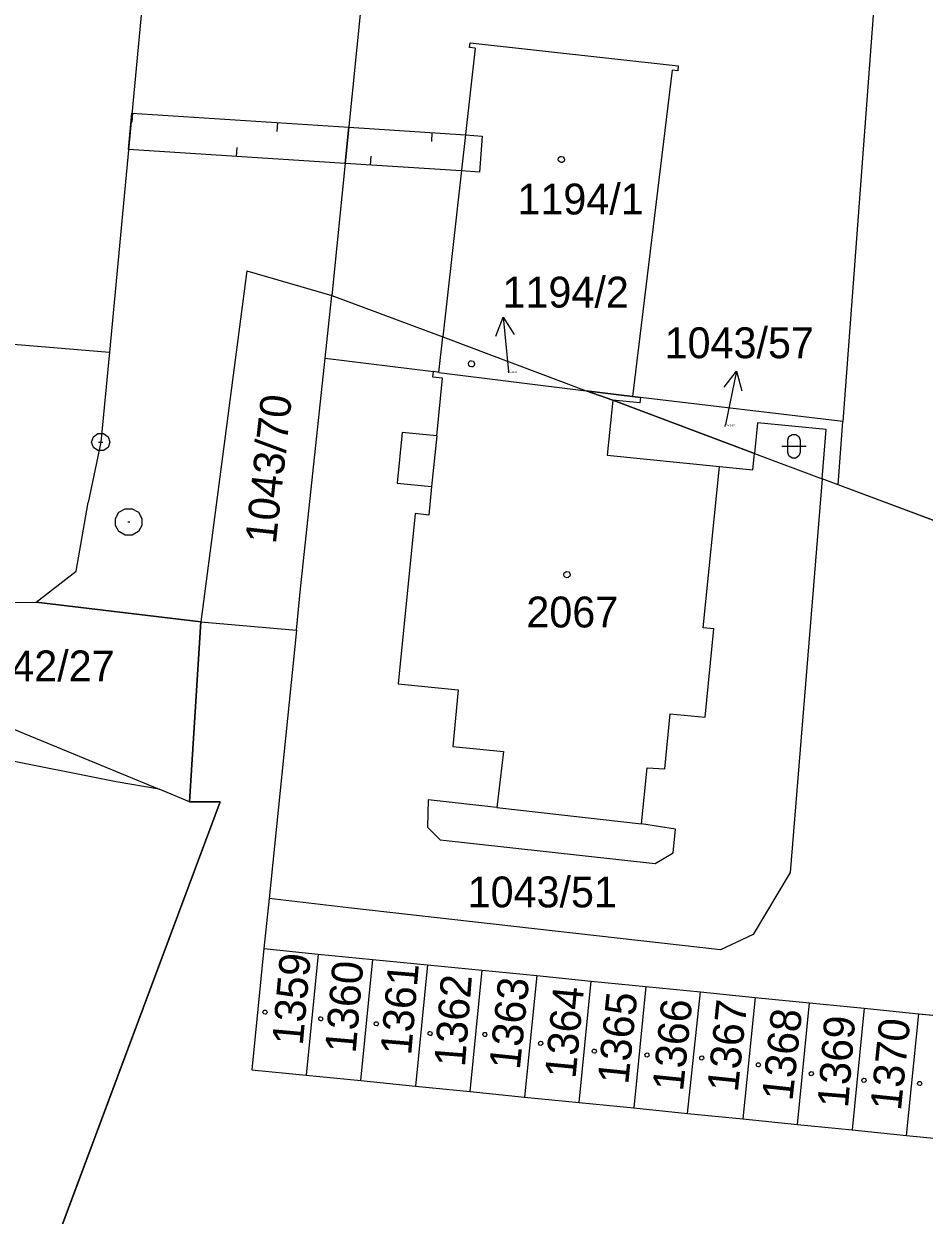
# Model space of a CAD drawing. Extents: x -777309 to -774195, y -1144706 to -1143600.
# Drawn here: x -775189.8 to -775140.3, y -1144394.9 to -1144329.3 of the extents above; entities that cross this region are included whole.
import ezdxf

# ---------------------------------------------------------------- set-up
doc = ezdxf.new("R2010")
doc.units = 0
for name, color, linetype in [('1', 7, 'Continuous'), ('11', 7, 'Continuous'), ('12', 7, 'Continuous'), ('13', 7, 'Continuous'), ('2', 7, 'Continuous'), ('3', 7, 'Continuous'), ('4', 7, 'Continuous'), ('5', 7, 'Continuous'), ('7', 7, 'Continuous'), ('8', 7, 'Continuous')]:
    doc.layers.add(name, color=color, linetype=linetype)

msp = doc.modelspace()

# ---------------------------------------------------------------- linework, layer by layer
at = {"layer": '1'}
for p, q in [((-775170.93, -1144324.96), (-775172.87, -1144344.25)), ((-775183.24, -1144327.44), (-775185.12, -1144347.36)), ((-775142.99, -1144327.77), (-775144.74, -1144351.18)), ((-775177.56, -1144342.89), (-775180.09, -1144362.23)), ((-775177.56, -1144342.89), (-775172.87, -1144344.25)), ((-775173.24, -1144347.7), (-775172.87, -1144344.25)), ((-775172.87, -1144344.25), (-775166.77, -1144346.53)), ((-775166.77, -1144346.53), (-775158.88, -1144349.49)), ((-775191.45, -1144346.84), (-775185.12, -1144347.36)), ((-775185.12, -1144347.36), (-775185.59, -1144352.33)), ((-775174.59, -1144360.4), (-775173.24, -1144347.7)), ((-775173.24, -1144347.7), (-775167.28, -1144348.44)), ((-775167.31, -1144348.74), (-775167.28, -1144348.44)), ((-775166.99, -1144348.48), (-775167.28, -1144348.44)), ((-775166.99, -1144348.48), (-775158.88, -1144349.49)), ((-775166.78, -1144348.79), (-775167.31, -1144348.74)), ((-775167.1, -1144351.98), (-775166.78, -1144348.79)), ((-775157.41, -1144350.01), (-775158.88, -1144349.49)), ((-775158.88, -1144349.49), (-775156.33, -1144349.8)), ((-775149.61, -1144352.95), (-775157.41, -1144350.01)), ((-775156.33, -1144349.8), (-775155.88, -1144349.86)), ((-775144.74, -1144351.18), (-775155.88, -1144349.86)), ((-775145, -1144354.68), (-775144.74, -1144351.18)), ((-775169, -1144351.79), (-775169.27, -1144354.58)), ((-775167.1, -1144351.98), (-775169, -1144351.79)), ((-775185.59, -1144352.33), (-775186.28, -1144355.64)), ((-775227.51, -1144352.79), (-775182.38, -1144371.44)), ((-775149.7, -1144353.84), (-775149.61, -1144352.95)), ((-775149.61, -1144352.95), (-775145.88, -1144354.35)), ((-775152.43, -1144362.55), (-775151.54, -1144353.66)), ((-775151.54, -1144353.66), (-775149.7, -1144353.84)), ((-775169.27, -1144354.58), (-775167.38, -1144354.77)), ((-775145.88, -1144354.35), (-775147.65, -1144376.02)), ((-775145, -1144354.68), (-775145.88, -1144354.35)), ((-775167.38, -1144354.77), (-775167.54, -1144356.34)), ((-775120.83, -1144363.72), (-775145, -1144354.68)), ((-775186.94, -1144359.43), (-775186.28, -1144355.64)), ((-775168.28, -1144356.26), (-775169.22, -1144365.64)), ((-775167.54, -1144356.34), (-775168.28, -1144356.26)), ((-775189.15, -1144361.13), (-775186.94, -1144359.43)), ((-775174.82, -1144362.68), (-775174.59, -1144360.4)), ((-775192.34, -1144361.18), (-775189.15, -1144361.13)), ((-775180.09, -1144362.23), (-775189.15, -1144361.13)), ((-775180.7, -1144372.14), (-775180.09, -1144362.23)), ((-775180.09, -1144362.23), (-775174.82, -1144362.68)), ((-775174.82, -1144362.68), (-775176.33, -1144377.47)), ((-775151.85, -1144362.61), (-775152.43, -1144362.55)), ((-775152.33, -1144367.47), (-775151.85, -1144362.61)), ((-775169.22, -1144365.64), (-775165.91, -1144365.97)), ((-775165.91, -1144365.97), (-775166.21, -1144369.09)), ((-775154.55, -1144370.31), (-775154.25, -1144367.28)), ((-775154.25, -1144367.28), (-775152.33, -1144367.47)), ((-775184.75, -1144371.03), (-775193.75, -1144369.24)), ((-775166.21, -1144369.09), (-775163.43, -1144369.36)), ((-775163.43, -1144369.36), (-775163.79, -1144372.45)), ((-775155.83, -1144373.35), (-775155.52, -1144370.27)), ((-775155.52, -1144370.27), (-775154.55, -1144370.31)), ((-775182.38, -1144371.44), (-775184.75, -1144371.03)), ((-775180.7, -1144372.14), (-775182.38, -1144371.44)), ((-775199.5, -1144427.02), (-775179.02, -1144372.13)), ((-775179.02, -1144372.13), (-775180.7, -1144372.14)), ((-775167.57, -1144372.02), (-775167.61, -1144373.53)), ((-775163.79, -1144372.45), (-775167.57, -1144372.02)), ((-775167.61, -1144373.53), (-775166.9, -1144374.23)), ((-775153.95, -1144373.65), (-775155.83, -1144373.35)), ((-775154.08, -1144374.94), (-775153.95, -1144373.65)), ((-775166.9, -1144374.23), (-775155.07, -1144375.53)), ((-775155.07, -1144375.53), (-775154.08, -1144374.94)), ((-775147.65, -1144376.02), (-775149.68, -1144379.44)), ((-775176.33, -1144377.47), (-775176.62, -1144380.22)), ((-775171.96, -1144377.97), (-775176.33, -1144377.47)), ((-775151.47, -1144380.29), (-775171.96, -1144377.97)), ((-775149.68, -1144379.44), (-775151.47, -1144380.29)), ((-775176.62, -1144380.22), (-775177.28, -1144386.89)), ((-775176.62, -1144380.22), (-775173.62, -1144380.52)), ((-775173.62, -1144380.52), (-775174.28, -1144387.19)), ((-775173.62, -1144380.52), (-775170.61, -1144380.82)), ((-775171.27, -1144387.49), (-775170.61, -1144380.82)), ((-775170.61, -1144380.82), (-775167.6, -1144381.12)), ((-775167.6, -1144381.12), (-775168.27, -1144387.79)), ((-775167.6, -1144381.12), (-775164.6, -1144381.41)), ((-775165.26, -1144388.09), (-775164.6, -1144381.41)), ((-775164.6, -1144381.41), (-775161.59, -1144381.71)), ((-775161.59, -1144381.71), (-775162.26, -1144388.4)), ((-775161.59, -1144381.71), (-775158.59, -1144382.01)), ((-775159.25, -1144388.7), (-775158.59, -1144382.01)), ((-775158.59, -1144382.01), (-775155.58, -1144382.31)), ((-775155.58, -1144382.31), (-775156.25, -1144389)), ((-775155.58, -1144382.31), (-775152.58, -1144382.61)), ((-775153.29, -1144389.3), (-775152.58, -1144382.61)), ((-775152.58, -1144382.61), (-775149.57, -1144382.91)), ((-775149.57, -1144382.91), (-775150.24, -1144389.6)), ((-775149.57, -1144382.91), (-775146.57, -1144383.21)), ((-775147.23, -1144389.91), (-775146.57, -1144383.21)), ((-775146.57, -1144383.21), (-775143.57, -1144383.51)), ((-775143.57, -1144383.51), (-775144.23, -1144390.21)), ((-775143.57, -1144383.51), (-775140.56, -1144383.81)), ((-775141.23, -1144390.51), (-775140.56, -1144383.81)), ((-775140.56, -1144383.81), (-775137.55, -1144384.1)), ((-775177.28, -1144386.89), (-775174.28, -1144387.19)), ((-775174.28, -1144387.19), (-775171.27, -1144387.49)), ((-775171.27, -1144387.49), (-775168.27, -1144387.79)), ((-775168.27, -1144387.79), (-775165.26, -1144388.09)), ((-775165.26, -1144388.09), (-775162.26, -1144388.4)), ((-775162.26, -1144388.4), (-775159.25, -1144388.7)), ((-775159.25, -1144388.7), (-775156.25, -1144389)), ((-775156.25, -1144389), (-775153.29, -1144389.3)), ((-775153.29, -1144389.3), (-775150.24, -1144389.6)), ((-775150.24, -1144389.6), (-775147.23, -1144389.91)), ((-775147.23, -1144389.91), (-775144.23, -1144390.21)), ((-775144.23, -1144390.21), (-775141.23, -1144390.51)), ((-775141.23, -1144390.51), (-775138.22, -1144390.81))]:
    msp.add_line(p, q, dxfattribs=at)
at = {"layer": '11'}
for points in [[(-775308.24, -1144339.37), (-775297.97, -1144340.23), (-775277.83, -1144342.65), (-775262.59, -1144344.6), (-775251.95, -1144346.82), (-775244.32, -1144348.69), (-775227.51, -1144352.79), (-775218.28, -1144355.05), (-775213.28, -1144356.23), (-775192.34, -1144361.18), (-775189.15, -1144361.13), (-775180.09, -1144362.23), (-775180.7, -1144372.14), (-775179.02, -1144372.13), (-775201.2, -1144431.58), (-775249.17, -1144413.49)], [(-775120.83, -1144363.72), (-775145, -1144354.68), (-775144.74, -1144351.18), (-775155.88, -1144349.86), (-775156.33, -1144349.8), (-775158.88, -1144349.49), (-775157.41, -1144350.01), (-775149.61, -1144352.95), (-775145.88, -1144354.35), (-775147.65, -1144376.02), (-775149.68, -1144379.44), (-775151.47, -1144380.29), (-775171.96, -1144377.97), (-775176.33, -1144377.47), (-775176.62, -1144380.22), (-775173.62, -1144380.52), (-775170.61, -1144380.82), (-775167.6, -1144381.12), (-775164.6, -1144381.41), (-775161.59, -1144381.71), (-775158.59, -1144382.01), (-775155.58, -1144382.31), (-775152.58, -1144382.61), (-775149.57, -1144382.91), (-775146.57, -1144383.21), (-775143.57, -1144383.51), (-775140.56, -1144383.81), (-775137.55, -1144384.1)]]:
    msp.add_lwpolyline(points, dxfattribs=at)
at = {"layer": '12'}
for p, q in [((-775165.29, -1144330.59), (-775165.26, -1144330.32)), ((-775165.26, -1144330.32), (-775153.8, -1144331.6)), ((-775164.99, -1144330.62), (-775166.77, -1144346.53)), ((-775164.99, -1144330.62), (-775165.29, -1144330.59)), ((-775153.8, -1144331.6), (-775153.83, -1144331.87)), ((-775154.13, -1144331.83), (-775156.33, -1144349.8)), ((-775153.83, -1144331.87), (-775154.13, -1144331.83)), ((-775166.99, -1144348.48), (-775166.77, -1144346.53)), ((-775166.77, -1144346.53), (-775158.88, -1144349.49)), ((-775166.77, -1144346.53), (-775158.88, -1144349.49)), ((-775167.31, -1144348.74), (-775167.28, -1144348.44)), ((-775166.99, -1144348.48), (-775167.28, -1144348.44)), ((-775166.99, -1144348.48), (-775158.88, -1144349.49)), ((-775166.99, -1144348.48), (-775158.88, -1144349.49)), ((-775166.78, -1144348.79), (-775167.31, -1144348.74)), ((-775167.1, -1144351.98), (-775166.78, -1144348.79)), ((-775158.88, -1144349.49), (-775156.33, -1144349.8)), ((-775157.41, -1144350.01), (-775158.88, -1144349.49)), ((-775157.41, -1144350.01), (-775157.71, -1144353.04)), ((-775167.1, -1144351.98), (-775167.38, -1144354.77)), ((-775157.71, -1144353.04), (-775151.54, -1144353.66)), ((-775152.43, -1144362.55), (-775151.54, -1144353.66)), ((-775167.38, -1144354.77), (-775167.54, -1144356.34)), ((-775168.28, -1144356.26), (-775169.22, -1144365.64)), ((-775167.54, -1144356.34), (-775168.28, -1144356.26)), ((-775151.85, -1144362.61), (-775152.43, -1144362.55)), ((-775152.33, -1144367.47), (-775151.85, -1144362.61)), ((-775169.22, -1144365.64), (-775165.91, -1144365.97)), ((-775165.91, -1144365.97), (-775166.21, -1144369.09)), ((-775154.55, -1144370.31), (-775154.25, -1144367.28)), ((-775154.25, -1144367.28), (-775152.33, -1144367.47)), ((-775166.21, -1144369.09), (-775163.43, -1144369.36)), ((-775163.43, -1144369.36), (-775163.79, -1144372.45)), ((-775155.83, -1144373.35), (-775155.52, -1144370.27)), ((-775155.52, -1144370.27), (-775154.55, -1144370.31)), ((-775163.79, -1144372.45), (-775155.83, -1144373.35)), ((-775176.62, -1144380.22), (-775177.28, -1144386.89)), ((-775176.62, -1144380.22), (-775173.62, -1144380.52)), ((-775173.62, -1144380.52), (-775174.28, -1144387.19)), ((-775173.62, -1144380.52), (-775174.28, -1144387.19)), ((-775173.62, -1144380.52), (-775170.61, -1144380.82)), ((-775171.27, -1144387.49), (-775170.61, -1144380.82)), ((-775171.27, -1144387.49), (-775170.61, -1144380.82)), ((-775170.61, -1144380.82), (-775167.6, -1144381.12)), ((-775167.6, -1144381.12), (-775168.27, -1144387.79)), ((-775167.6, -1144381.12), (-775168.27, -1144387.79)), ((-775167.6, -1144381.12), (-775164.6, -1144381.41)), ((-775165.26, -1144388.09), (-775164.6, -1144381.41)), ((-775165.26, -1144388.09), (-775164.6, -1144381.41)), ((-775164.6, -1144381.41), (-775161.59, -1144381.71)), ((-775161.59, -1144381.71), (-775162.26, -1144388.4)), ((-775161.59, -1144381.71), (-775162.26, -1144388.4)), ((-775161.59, -1144381.71), (-775158.59, -1144382.01)), ((-775159.25, -1144388.7), (-775158.59, -1144382.01)), ((-775159.25, -1144388.7), (-775158.59, -1144382.01)), ((-775158.59, -1144382.01), (-775155.58, -1144382.31)), ((-775155.58, -1144382.31), (-775156.25, -1144389)), ((-775155.58, -1144382.31), (-775156.25, -1144389)), ((-775155.58, -1144382.31), (-775152.58, -1144382.61)), ((-775153.29, -1144389.3), (-775152.58, -1144382.61)), ((-775153.29, -1144389.3), (-775152.58, -1144382.61)), ((-775152.58, -1144382.61), (-775149.57, -1144382.91)), ((-775149.57, -1144382.91), (-775150.24, -1144389.6)), ((-775149.57, -1144382.91), (-775150.24, -1144389.6)), ((-775149.57, -1144382.91), (-775146.57, -1144383.21)), ((-775147.23, -1144389.91), (-775146.57, -1144383.21)), ((-775147.23, -1144389.91), (-775146.57, -1144383.21)), ((-775146.57, -1144383.21), (-775143.57, -1144383.51)), ((-775143.57, -1144383.51), (-775144.23, -1144390.21)), ((-775143.57, -1144383.51), (-775144.23, -1144390.21)), ((-775143.57, -1144383.51), (-775140.56, -1144383.81)), ((-775141.23, -1144390.51), (-775140.56, -1144383.81)), ((-775141.23, -1144390.51), (-775140.56, -1144383.81)), ((-775140.56, -1144383.81), (-775137.55, -1144384.1)), ((-775177.28, -1144386.89), (-775174.28, -1144387.19)), ((-775174.28, -1144387.19), (-775171.27, -1144387.49)), ((-775171.27, -1144387.49), (-775168.27, -1144387.79)), ((-775168.27, -1144387.79), (-775165.26, -1144388.09)), ((-775165.26, -1144388.09), (-775162.26, -1144388.4)), ((-775162.26, -1144388.4), (-775159.25, -1144388.7)), ((-775159.25, -1144388.7), (-775156.25, -1144389)), ((-775156.25, -1144389), (-775153.29, -1144389.3)), ((-775153.29, -1144389.3), (-775150.24, -1144389.6)), ((-775150.24, -1144389.6), (-775147.23, -1144389.91)), ((-775147.23, -1144389.91), (-775144.23, -1144390.21)), ((-775144.23, -1144390.21), (-775141.23, -1144390.51)), ((-775141.23, -1144390.51), (-775138.22, -1144390.81))]:
    msp.add_line(p, q, dxfattribs=at)
at = {"layer": '13'}
for p, q in [((-775183.854, -1144334.202), (-775183.886, -1144334.701)), ((-775175.87, -1144334.717), (-775175.903, -1144335.215)), ((-775167.361, -1144335.27), (-775167.394, -1144335.768)), ((-775178.118, -1144336.584), (-775178.085, -1144336.085)), ((-775170.742, -1144337.06), (-775170.71, -1144336.561))]:
    msp.add_line(p, q, dxfattribs=at)
for points in [[(-775171.94, -1144334.97), (-775172.14, -1144336.97), (-775184.07, -1144336.2), (-775183.88, -1144334.2)], [(-775164.6, -1144335.46), (-775164.75, -1144337.45), (-775165.75, -1144337.38), (-775172.14, -1144336.97), (-775171.94, -1144334.97), (-775165.52, -1144335.39)]]:
    msp.add_lwpolyline(points, close=True, dxfattribs=at)
at = {"layer": '3'}
msp.add_lwpolyline([(-775147.775, -1144352.215), (-775147.708, -1144352.021), (-775147.541, -1144351.9), (-775147.333, -1144351.9), (-775147.165, -1144352.021), (-775147.098, -1144352.215), (-775147.098, -1144352.885), (-775147.165, -1144353.079), (-775147.333, -1144353.2), (-775147.541, -1144353.2), (-775147.708, -1144353.079), (-775147.775, -1144352.885)], close=True, dxfattribs=at)
msp.add_lwpolyline([(-775148.11, -1144352.55), (-775147.259, -1144352.55), (-775146.77, -1144352.55)], dxfattribs=at)
at = {"layer": '4'}
for p, q in [((-775165.29, -1144330.59), (-775165.26, -1144330.32)), ((-775165.26, -1144330.32), (-775153.8, -1144331.6)), ((-775164.99, -1144330.62), (-775166.77, -1144346.53)), ((-775164.99, -1144330.62), (-775165.29, -1144330.59)), ((-775153.8, -1144331.6), (-775153.83, -1144331.87)), ((-775154.13, -1144331.83), (-775156.33, -1144349.8)), ((-775153.83, -1144331.87), (-775154.13, -1144331.83)), ((-775166.99, -1144348.48), (-775166.77, -1144346.53)), ((-775157.41, -1144350.01), (-775157.71, -1144353.04)), ((-775155.91, -1144350.16), (-775157.41, -1144350.01)), ((-775155.88, -1144349.86), (-775155.91, -1144350.16)), ((-775149.44, -1144351.26), (-775149.61, -1144352.95)), ((-775145.66, -1144351.63), (-775149.44, -1144351.26)), ((-775167.1, -1144351.98), (-775167.38, -1144354.77)), ((-775145.88, -1144354.35), (-775145.66, -1144351.63)), ((-775157.71, -1144353.04), (-775151.54, -1144353.66)), ((-775163.79, -1144372.45), (-775155.83, -1144373.35))]:
    msp.add_line(p, q, dxfattribs=at)
at = {"layer": '5'}
for points in [[(-775160.24, -1144336.58), (-775160.14, -1144336.6), (-775160.09, -1144336.69), (-775160.07, -1144336.75), (-775160.09, -1144336.84), (-775160.17, -1144336.91), (-775160.24, -1144336.92), (-775160.33, -1144336.89), (-775160.39, -1144336.83), (-775160.41, -1144336.75), (-775160.39, -1144336.66), (-775160.31, -1144336.59)], [(-775165.18, -1144347.84), (-775165.08, -1144347.86), (-775165.03, -1144347.95), (-775165.01, -1144348.01), (-775165.03, -1144348.1), (-775165.11, -1144348.17), (-775165.18, -1144348.18), (-775165.27, -1144348.15), (-775165.33, -1144348.09), (-775165.35, -1144348.01), (-775165.33, -1144347.92), (-775165.25, -1144347.85)], [(-775159.93, -1144359.45), (-775159.83, -1144359.47), (-775159.78, -1144359.56), (-775159.76, -1144359.62), (-775159.78, -1144359.71), (-775159.86, -1144359.78), (-775159.93, -1144359.79), (-775160.02, -1144359.76), (-775160.08, -1144359.7), (-775160.1, -1144359.62), (-775160.08, -1144359.53), (-775160, -1144359.46)], [(-775176.55, -1144383.606), (-775176.483, -1144383.62), (-775176.449, -1144383.68), (-775176.436, -1144383.72), (-775176.449, -1144383.78), (-775176.503, -1144383.827), (-775176.55, -1144383.834), (-775176.61, -1144383.814), (-775176.65, -1144383.774), (-775176.664, -1144383.72), (-775176.65, -1144383.66), (-775176.597, -1144383.613)], [(-775173.48, -1144383.976), (-775173.413, -1144383.99), (-775173.38, -1144384.05), (-775173.366, -1144384.09), (-775173.38, -1144384.15), (-775173.433, -1144384.197), (-775173.48, -1144384.204), (-775173.54, -1144384.184), (-775173.581, -1144384.144), (-775173.594, -1144384.09), (-775173.581, -1144384.03), (-775173.527, -1144383.983)], [(-775170.42, -1144384.246), (-775170.353, -1144384.26), (-775170.319, -1144384.32), (-775170.306, -1144384.36), (-775170.319, -1144384.42), (-775170.373, -1144384.467), (-775170.42, -1144384.474), (-775170.48, -1144384.454), (-775170.521, -1144384.414), (-775170.534, -1144384.36), (-775170.521, -1144384.3), (-775170.467, -1144384.253)], [(-775167.46, -1144384.786), (-775167.393, -1144384.799), (-775167.36, -1144384.86), (-775167.346, -1144384.9), (-775167.36, -1144384.96), (-775167.413, -1144385.007), (-775167.46, -1144385.014), (-775167.52, -1144384.994), (-775167.561, -1144384.954), (-775167.574, -1144384.9), (-775167.561, -1144384.84), (-775167.507, -1144384.793)], [(-775164.45, -1144384.836), (-775164.383, -1144384.85), (-775164.35, -1144384.91), (-775164.336, -1144384.95), (-775164.35, -1144385.01), (-775164.403, -1144385.057), (-775164.45, -1144385.064), (-775164.51, -1144385.044), (-775164.55, -1144385.004), (-775164.564, -1144384.95), (-775164.55, -1144384.89), (-775164.497, -1144384.843)], [(-775161.38, -1144385.326), (-775161.313, -1144385.34), (-775161.28, -1144385.4), (-775161.266, -1144385.44), (-775161.28, -1144385.5), (-775161.333, -1144385.547), (-775161.38, -1144385.554), (-775161.44, -1144385.534), (-775161.481, -1144385.494), (-775161.494, -1144385.44), (-775161.481, -1144385.38), (-775161.427, -1144385.333)], [(-775158.42, -1144385.756), (-775158.353, -1144385.77), (-775158.319, -1144385.83), (-775158.306, -1144385.87), (-775158.319, -1144385.93), (-775158.373, -1144385.977), (-775158.42, -1144385.984), (-775158.48, -1144385.964), (-775158.521, -1144385.924), (-775158.534, -1144385.87), (-775158.521, -1144385.81), (-775158.467, -1144385.763)], [(-775155.52, -1144385.966), (-775155.453, -1144385.98), (-775155.42, -1144386.04), (-775155.406, -1144386.08), (-775155.42, -1144386.14), (-775155.473, -1144386.187), (-775155.52, -1144386.194), (-775155.58, -1144386.174), (-775155.62, -1144386.134), (-775155.634, -1144386.08), (-775155.62, -1144386.02), (-775155.567, -1144385.973)], [(-775152.51, -1144386.136), (-775152.443, -1144386.15), (-775152.41, -1144386.21), (-775152.396, -1144386.25), (-775152.41, -1144386.31), (-775152.463, -1144386.357), (-775152.51, -1144386.364), (-775152.57, -1144386.344), (-775152.611, -1144386.304), (-775152.624, -1144386.25), (-775152.611, -1144386.19), (-775152.557, -1144386.143)], [(-775149.39, -1144386.506), (-775149.323, -1144386.52), (-775149.29, -1144386.58), (-775149.276, -1144386.62), (-775149.29, -1144386.68), (-775149.343, -1144386.727), (-775149.39, -1144386.734), (-775149.45, -1144386.714), (-775149.491, -1144386.674), (-775149.504, -1144386.62), (-775149.491, -1144386.56), (-775149.437, -1144386.513)], [(-775146.48, -1144386.996), (-775146.413, -1144387.01), (-775146.38, -1144387.07), (-775146.366, -1144387.11), (-775146.38, -1144387.17), (-775146.433, -1144387.217), (-775146.48, -1144387.224), (-775146.54, -1144387.204), (-775146.58, -1144387.164), (-775146.594, -1144387.11), (-775146.58, -1144387.05), (-775146.527, -1144387.003)], [(-775143.58, -1144387.366), (-775143.513, -1144387.38), (-775143.479, -1144387.44), (-775143.466, -1144387.48), (-775143.479, -1144387.54), (-775143.533, -1144387.587), (-775143.58, -1144387.594), (-775143.64, -1144387.574), (-775143.681, -1144387.534), (-775143.694, -1144387.48), (-775143.681, -1144387.42), (-775143.627, -1144387.373)], [(-775140.51, -1144387.536), (-775140.443, -1144387.549), (-775140.41, -1144387.61), (-775140.396, -1144387.65), (-775140.41, -1144387.71), (-775140.463, -1144387.757), (-775140.51, -1144387.764), (-775140.57, -1144387.744), (-775140.611, -1144387.704), (-775140.624, -1144387.65), (-775140.611, -1144387.59), (-775140.557, -1144387.543)]]:
    msp.add_lwpolyline(points, close=True, dxfattribs=at)
at = {"layer": '7'}
for p, q in [((-775163.442, -1144345.445), (-775163.14, -1144348.43)), ((-775163.13, -1144348.51), (-775163.14, -1144348.43)), ((-775150.592, -1144348.412), (-775151.2, -1144351.35)), ((-775151.22, -1144351.46), (-775151.2, -1144351.35))]:
    msp.add_line(p, q, dxfattribs=at)
for points in [[(-775163.839, -1144346.491), (-775163.442, -1144345.445), (-775162.844, -1144346.39)], [(-775151.284, -1144349.29), (-775150.592, -1144348.412), (-775150.305, -1144349.493)]]:
    msp.add_lwpolyline(points, dxfattribs=at)
at = {"layer": '8'}
for p, q in [((-775185.71, -1144352.33), (-775185.47, -1144352.33)), ((-775184.1, -1144356.71), (-775184, -1144356.71))]:
    msp.add_line(p, q, dxfattribs=at)
for points in [[(-775185.44, -1144351.85), (-775185.19, -1144352.03), (-775185.09, -1144352.32), (-775185.19, -1144352.61), (-775185.44, -1144352.79), (-775185.75, -1144352.79), (-775186, -1144352.61), (-775186.1, -1144352.32), (-775186, -1144352.03), (-775185.75, -1144351.85)], [(-775183.86, -1144355.99), (-775183.52, -1144356.18), (-775183.33, -1144356.52), (-775183.33, -1144356.91), (-775183.52, -1144357.25), (-775183.86, -1144357.44), (-775184.25, -1144357.44), (-775184.59, -1144357.25), (-775184.78, -1144356.91), (-775184.78, -1144356.52), (-775184.59, -1144356.18), (-775184.25, -1144355.99)]]:
    msp.add_lwpolyline(points, close=True, dxfattribs=at)

# ---------------------------------------------------------------- texts
at = {"layer": '2'}
for s, height, p in [('1194/1', 1.7, (-775162.657, -1144339.78)), ('1194/2', 0.1, (-775163.107, -1144348.51)), ('1043/57', 0.1, (-775151.197, -1144351.46)), ('2067', 1.7, (-775162.163, -1144362.53)), ('1042/27', 1.7, (-775193.047, -1144365.5)), ('1043/51', 1.7, (-775165.397, -1144377.95))]:
    msp.add_text(s, height=height, dxfattribs=at).set_placement(p)
for s, rotation, p in [('1043/70', 83.76643, (-775175.957, -1144357.97)), ('1359', 84.85505, (-775174.475, -1144385.589)), ('1360', 85.02694, (-775171.566, -1144386.019)), ('1361', 85.14153, (-775168.507, -1144386.129)), ('1362', 85.5426, (-775165.549, -1144386.768)), ('1363', 84.05291, (-775162.529, -1144386.929)), ('1364', 84.56857, (-775159.463, -1144387.419)), ('1365', 84.1675, (-775156.56, -1144387.739)), ('1366', 84.1675, (-775153.54, -1144388.119)), ('1367', 83.93832, (-775150.529, -1144388.169)), ('1368', 83.88102, (-775147.518, -1144388.65)), ('1369', 85.37071, (-775144.458, -1144389.029)), ('1370', 84.05291, (-775141.549, -1144389.189))]:
    msp.add_text(s, height=1.7, rotation=rotation, dxfattribs=at).set_placement(p)
at = {"layer": '7'}
for s, p in [('1194/2', (-775163.477, -1144344.91)), ('1043/57', (-775154.554, -1144347.7))]:
    msp.add_text(s, height=1.7, dxfattribs=at).set_placement(p)

doc.saveas('drawing.dxf')
